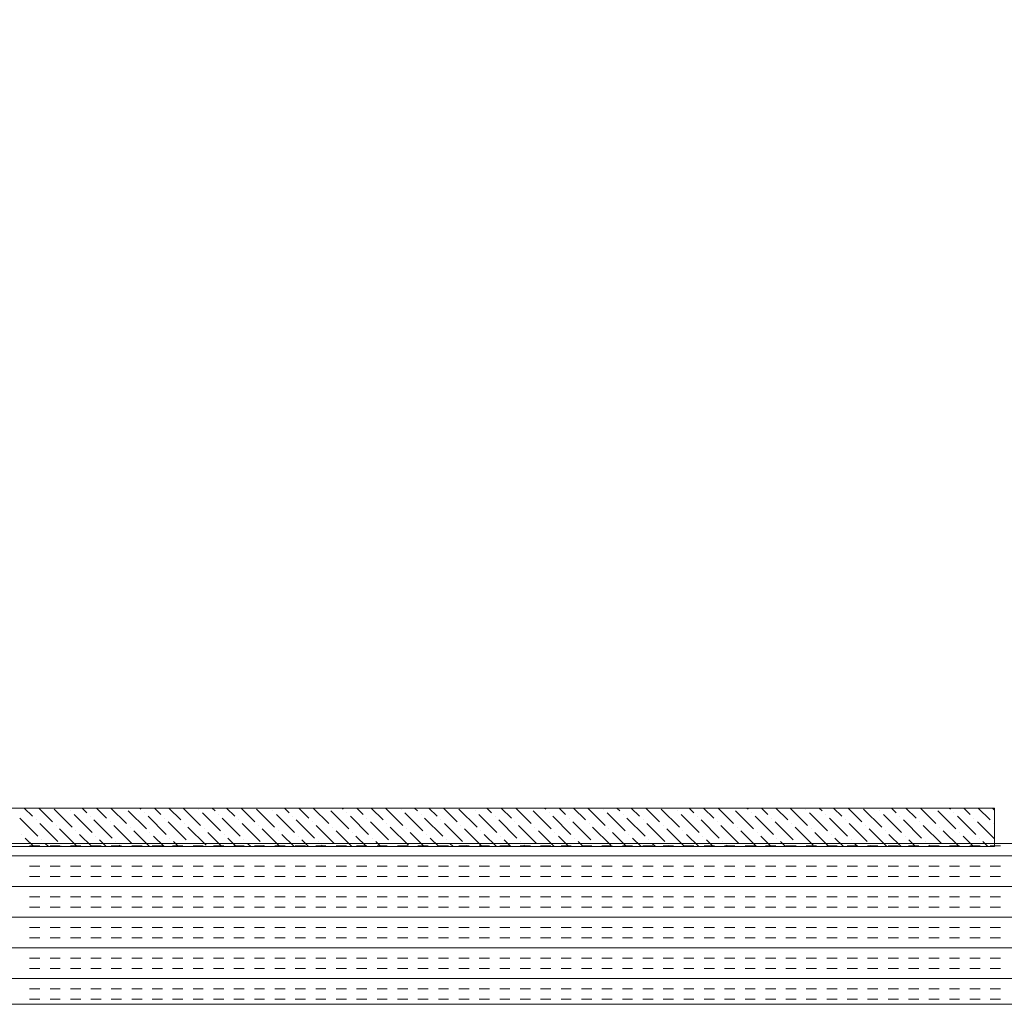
# Model space of a CAD drawing. Extents: x 3940905 to 4145695, y 925352 to 1109797.
# Tile 595 of 656: x 4013554 to 4013860, y 1099984 to 1100290. Entities that reach past the tile are written whole.
import ezdxf

# ---------------------------------------------------------------- set-up
doc = ezdxf.new("R2010")
doc.units = 0
doc.header["$LTSCALE"] = 750
doc.header["$MEASUREMENT"] = 0
doc.layers.add('CKD Equipments', color=252, linetype='CONTINUOUS', lineweight=0)

msp = doc.modelspace()

# ---------------------------------------------------------------- linework, layer by layer
at = {"layer": 'CKD Equipments'}
for p, q in [((4013288.36, 1100044.64), (4013857.36, 1100044.64)), ((4013857.36, 1100044.64), (4013857.36, 1100032.64)), ((4013873.36, 1100033.64), (4013273.36, 1100033.64)), ((4013857.36, 1100032.64), (4013288.36, 1100032.64)), ((4013273.36, 1099983.64), (4013873.36, 1099983.64))]:
    msp.add_line(p, q, dxfattribs=at)
at = {"layer": 'CKD Equipments', "color": 55, "linetype": 'Continuous'}
for p, q in [((4013555.9, 1100044.64), (4013558.49, 1100042.06)), ((4013560.39, 1100044.64), (4013564.66, 1100040.37)), ((4013565.22, 1100044.3), (4013570.83, 1100038.69)), ((4013570.27, 1100043.74), (4013570.27, 1100043.74)), ((4013571.4, 1100042.62), (4013577.01, 1100037)), ((4013573.86, 1100044.64), (4013575.32, 1100043.18)), ((4013578.35, 1100044.64), (4013581.5, 1100041.49)), ((4013582.85, 1100044.64), (4013587.67, 1100039.81)), ((4013588.23, 1100043.74), (4013593.85, 1100038.13)), ((4013591.83, 1100044.64), (4013592.16, 1100044.3)), ((4013593.29, 1100043.18), (4013593.29, 1100043.18)), ((4013596.32, 1100044.64), (4013598.34, 1100042.62)), ((4013600.81, 1100044.64), (4013604.51, 1100040.93)), ((4013605.3, 1100044.64), (4013610.68, 1100039.25)), ((4013610.12, 1100044.3), (4013610.12, 1100044.3)), ((4013611.25, 1100043.18), (4013616.86, 1100037.57)), ((4013614.28, 1100044.64), (4013615.17, 1100043.74)), ((4013616.3, 1100042.62), (4013616.3, 1100042.62)), ((4013618.77, 1100044.64), (4013621.35, 1100042.06)), ((4013623.26, 1100044.64), (4013627.52, 1100040.37)), ((4013628.08, 1100044.3), (4013633.7, 1100038.69)), ((4013633.14, 1100043.74), (4013633.14, 1100043.74)), ((4013634.26, 1100042.62), (4013639.87, 1100037)), ((4013636.73, 1100044.64), (4013638.19, 1100043.18)), ((4013641.22, 1100044.64), (4013644.36, 1100041.49)), ((4013645.71, 1100044.64), (4013650.53, 1100039.81)), ((4013651.1, 1100043.74), (4013656.71, 1100038.13)), ((4013654.69, 1100044.64), (4013655.02, 1100044.3)), ((4013656.15, 1100043.18), (4013656.15, 1100043.18)), ((4013659.18, 1100044.64), (4013661.2, 1100042.62)), ((4013663.67, 1100044.64), (4013667.37, 1100040.93)), ((4013668.16, 1100044.64), (4013673.55, 1100039.25)), ((4013672.99, 1100044.3), (4013672.99, 1100044.3)), ((4013674.11, 1100043.18), (4013679.72, 1100037.57)), ((4013677.14, 1100044.64), (4013678.04, 1100043.74)), ((4013679.16, 1100042.62), (4013679.16, 1100042.62)), ((4013681.63, 1100044.64), (4013684.21, 1100042.06)), ((4013686.12, 1100044.64), (4013690.38, 1100040.37)), ((4013690.95, 1100044.3), (4013696.56, 1100038.69)), ((4013696, 1100043.74), (4013696, 1100043.74)), ((4013697.12, 1100042.62), (4013702.73, 1100037)), ((4013699.59, 1100044.64), (4013701.05, 1100043.18)), ((4013704.08, 1100044.64), (4013707.22, 1100041.49)), ((4013708.57, 1100044.64), (4013713.4, 1100039.81)), ((4013713.96, 1100043.74), (4013719.57, 1100038.13)), ((4013717.55, 1100044.64), (4013717.89, 1100044.3)), ((4013719.01, 1100043.18), (4013719.01, 1100043.18)), ((4013722.04, 1100044.64), (4013724.06, 1100042.62)), ((4013726.53, 1100044.64), (4013730.23, 1100040.93)), ((4013731.02, 1100044.64), (4013736.41, 1100039.25)), ((4013735.85, 1100044.3), (4013735.85, 1100044.3)), ((4013736.97, 1100043.18), (4013742.58, 1100037.57)), ((4013740, 1100044.64), (4013740.9, 1100043.74)), ((4013742.02, 1100042.62), (4013742.02, 1100042.62)), ((4013744.49, 1100044.64), (4013747.07, 1100042.06)), ((4013748.98, 1100044.64), (4013753.25, 1100040.37)), ((4013753.81, 1100044.3), (4013759.42, 1100038.69)), ((4013758.86, 1100043.74), (4013758.86, 1100043.74)), ((4013759.98, 1100042.62), (4013765.59, 1100037)), ((4013762.45, 1100044.64), (4013763.91, 1100043.18)), ((4013766.94, 1100044.64), (4013770.08, 1100041.49)), ((4013771.43, 1100044.64), (4013776.26, 1100039.81)), ((4013776.82, 1100043.74), (4013782.43, 1100038.13)), ((4013780.41, 1100044.64), (4013780.75, 1100044.3)), ((4013781.87, 1100043.18), (4013781.87, 1100043.18)), ((4013784.9, 1100044.64), (4013786.92, 1100042.62)), ((4013789.39, 1100044.64), (4013793.1, 1100040.93)), ((4013793.88, 1100044.64), (4013799.27, 1100039.25)), ((4013798.71, 1100044.3), (4013798.71, 1100044.3)), ((4013799.83, 1100043.18), (4013805.44, 1100037.57)), ((4013802.86, 1100044.64), (4013803.76, 1100043.74)), ((4013804.88, 1100042.62), (4013804.88, 1100042.62)), ((4013807.35, 1100044.64), (4013809.93, 1100042.06)), ((4013811.84, 1100044.64), (4013816.11, 1100040.37)), ((4013816.67, 1100044.3), (4013822.28, 1100038.69)), ((4013821.72, 1100043.74), (4013821.72, 1100043.74)), ((4013822.84, 1100042.62), (4013828.46, 1100037)), ((4013825.31, 1100044.64), (4013826.77, 1100043.18)), ((4013829.8, 1100044.64), (4013832.95, 1100041.49)), ((4013834.29, 1100044.64), (4013839.12, 1100039.81)), ((4013839.68, 1100043.74), (4013845.29, 1100038.13)), ((4013843.27, 1100044.64), (4013843.61, 1100044.3)), ((4013844.73, 1100043.18), (4013844.73, 1100043.18)), ((4013847.76, 1100044.64), (4013849.78, 1100042.62)), ((4013852.25, 1100044.64), (4013855.96, 1100040.93)), ((4013856.74, 1100044.64), (4013857.36, 1100044.02)), ((4013554.56, 1100041.49), (4013560.17, 1100035.88)), ((4013559.61, 1100040.93), (4013559.61, 1100040.93)), ((4013560.73, 1100039.81), (4013566.34, 1100034.2)), ((4013576.45, 1100042.06), (4013576.45, 1100042.06)), ((4013577.57, 1100040.93), (4013583.18, 1100035.32)), ((4013582.62, 1100040.37), (4013582.62, 1100040.37)), ((4013594.41, 1100042.06), (4013600.02, 1100036.44)), ((4013599.46, 1100041.49), (4013599.46, 1100041.49)), ((4013600.58, 1100040.37), (4013606.19, 1100034.76)), ((4013605.63, 1100039.81), (4013605.63, 1100039.81)), ((4013617.42, 1100041.49), (4013623.03, 1100035.88)), ((4013622.47, 1100040.93), (4013622.47, 1100040.93)), ((4013623.59, 1100039.81), (4013629.21, 1100034.2)), ((4013639.31, 1100042.06), (4013639.31, 1100042.06)), ((4013640.43, 1100040.93), (4013646.04, 1100035.32)), ((4013645.48, 1100040.37), (4013645.48, 1100040.37)), ((4013657.27, 1100042.06), (4013662.88, 1100036.44)), ((4013662.32, 1100041.49), (4013662.32, 1100041.49)), ((4013663.44, 1100040.37), (4013669.06, 1100034.76)), ((4013668.5, 1100039.81), (4013668.5, 1100039.81)), ((4013680.28, 1100041.49), (4013685.89, 1100035.88)), ((4013685.33, 1100040.93), (4013685.33, 1100040.93)), ((4013686.46, 1100039.81), (4013692.07, 1100034.2)), ((4013702.17, 1100042.06), (4013702.17, 1100042.06)), ((4013703.29, 1100040.93), (4013708.91, 1100035.32)), ((4013708.35, 1100040.37), (4013708.35, 1100040.37)), ((4013720.13, 1100042.06), (4013725.74, 1100036.44)), ((4013725.18, 1100041.49), (4013725.18, 1100041.49)), ((4013726.31, 1100040.37), (4013731.92, 1100034.76)), ((4013731.36, 1100039.81), (4013731.36, 1100039.81)), ((4013743.14, 1100041.49), (4013748.76, 1100035.88)), ((4013748.19, 1100040.93), (4013748.19, 1100040.93)), ((4013749.32, 1100039.81), (4013754.93, 1100034.2)), ((4013765.03, 1100042.06), (4013765.03, 1100042.06)), ((4013766.16, 1100040.93), (4013771.77, 1100035.32)), ((4013771.21, 1100040.37), (4013771.21, 1100040.37)), ((4013782.99, 1100042.06), (4013788.61, 1100036.44)), ((4013788.04, 1100041.49), (4013788.04, 1100041.49)), ((4013789.17, 1100040.37), (4013794.78, 1100034.76)), ((4013794.22, 1100039.81), (4013794.22, 1100039.81)), ((4013806.01, 1100041.49), (4013811.62, 1100035.88)), ((4013811.06, 1100040.93), (4013811.06, 1100040.93)), ((4013812.18, 1100039.81), (4013817.79, 1100034.2)), ((4013827.89, 1100042.06), (4013827.89, 1100042.06)), ((4013829.02, 1100040.93), (4013834.63, 1100035.32)), ((4013834.07, 1100040.37), (4013834.07, 1100040.37)), ((4013845.86, 1100042.06), (4013851.47, 1100036.44)), ((4013850.91, 1100041.49), (4013850.91, 1100041.49)), ((4013852.03, 1100040.37), (4013857.36, 1100035.04)), ((4013857.08, 1100039.81), (4013857.08, 1100039.81)), ((4013555.12, 1100036.44), (4013555.12, 1100036.44)), ((4013565.78, 1100039.25), (4013565.78, 1100039.25)), ((4013566.91, 1100038.13), (4013572.39, 1100032.64)), ((4013571.96, 1100037.57), (4013571.96, 1100037.57)), ((4013573.08, 1100036.44), (4013576.88, 1100032.64)), ((4013583.74, 1100039.25), (4013589.36, 1100033.64)), ((4013588.8, 1100038.69), (4013588.8, 1100038.69)), ((4013589.92, 1100037.57), (4013594.85, 1100032.64)), ((4013594.97, 1100037), (4013594.97, 1100037)), ((4013606.76, 1100038.69), (4013612.37, 1100033.08)), ((4013611.81, 1100038.13), (4013611.81, 1100038.13)), ((4013612.93, 1100037), (4013617.3, 1100032.64)), ((4013617.98, 1100036.44), (4013617.98, 1100036.44)), ((4013628.65, 1100039.25), (4013628.65, 1100039.25)), ((4013629.77, 1100038.13), (4013635.26, 1100032.64)), ((4013634.82, 1100037.57), (4013634.82, 1100037.57)), ((4013635.94, 1100036.44), (4013639.75, 1100032.64)), ((4013646.61, 1100039.25), (4013652.22, 1100033.64)), ((4013651.66, 1100038.69), (4013651.66, 1100038.69)), ((4013652.78, 1100037.57), (4013657.71, 1100032.64)), ((4013657.83, 1100037), (4013657.83, 1100037)), ((4013669.62, 1100038.69), (4013675.23, 1100033.08)), ((4013674.67, 1100038.13), (4013674.67, 1100038.13)), ((4013675.79, 1100037), (4013680.16, 1100032.64)), ((4013680.84, 1100036.44), (4013680.84, 1100036.44)), ((4013691.51, 1100039.25), (4013691.51, 1100039.25)), ((4013692.63, 1100038.13), (4013698.12, 1100032.64)), ((4013697.68, 1100037.57), (4013697.68, 1100037.57)), ((4013698.8, 1100036.44), (4013702.61, 1100032.64)), ((4013709.47, 1100039.25), (4013715.08, 1100033.64)), ((4013714.52, 1100038.69), (4013714.52, 1100038.69)), ((4013715.64, 1100037.57), (4013720.57, 1100032.64)), ((4013720.69, 1100037), (4013720.69, 1100037)), ((4013732.48, 1100038.69), (4013738.09, 1100033.08)), ((4013737.53, 1100038.13), (4013737.53, 1100038.13)), ((4013738.65, 1100037), (4013743.02, 1100032.64)), ((4013743.7, 1100036.44), (4013743.7, 1100036.44)), ((4013754.37, 1100039.25), (4013754.37, 1100039.25)), ((4013755.49, 1100038.13), (4013760.98, 1100032.64)), ((4013760.54, 1100037.57), (4013760.54, 1100037.57)), ((4013761.67, 1100036.44), (4013765.47, 1100032.64)), ((4013772.33, 1100039.25), (4013777.94, 1100033.64)), ((4013777.38, 1100038.69), (4013777.38, 1100038.69)), ((4013778.5, 1100037.57), (4013783.43, 1100032.64)), ((4013783.55, 1100037), (4013783.55, 1100037)), ((4013795.34, 1100038.69), (4013800.95, 1100033.08)), ((4013800.39, 1100038.13), (4013800.39, 1100038.13)), ((4013801.52, 1100037), (4013805.88, 1100032.64)), ((4013806.57, 1100036.44), (4013806.57, 1100036.44)), ((4013817.23, 1100039.25), (4013817.23, 1100039.25)), ((4013818.35, 1100038.13), (4013823.84, 1100032.64)), ((4013823.4, 1100037.57), (4013823.4, 1100037.57)), ((4013824.53, 1100036.44), (4013828.33, 1100032.64)), ((4013835.19, 1100039.25), (4013840.8, 1100033.64)), ((4013840.24, 1100038.69), (4013840.24, 1100038.69)), ((4013841.37, 1100037.57), (4013846.29, 1100032.64)), ((4013846.42, 1100037), (4013846.42, 1100037)), ((4013556.24, 1100035.32), (4013558.92, 1100032.64)), ((4013561.29, 1100034.76), (4013561.29, 1100034.76)), ((4013562.42, 1100033.64), (4013563.41, 1100032.64)), ((4013578.13, 1100035.88), (4013578.13, 1100035.88)), ((4013579.25, 1100034.76), (4013581.37, 1100032.64)), ((4013584.31, 1100034.2), (4013584.31, 1100034.2)), ((4013596.09, 1100035.88), (4013599.34, 1100032.64)), ((4013601.14, 1100035.32), (4013601.14, 1100035.32)), ((4013602.27, 1100034.2), (4013603.83, 1100032.64)), ((4013607.32, 1100033.64), (4013607.32, 1100033.64)), ((4013619.1, 1100035.32), (4013621.79, 1100032.64)), ((4013624.16, 1100034.76), (4013624.16, 1100034.76)), ((4013625.28, 1100033.64), (4013626.28, 1100032.64)), ((4013640.99, 1100035.88), (4013640.99, 1100035.88)), ((4013642.12, 1100034.76), (4013644.24, 1100032.64)), ((4013647.17, 1100034.2), (4013647.17, 1100034.2)), ((4013658.95, 1100035.88), (4013662.2, 1100032.64)), ((4013664.01, 1100035.32), (4013664.01, 1100035.32)), ((4013665.13, 1100034.2), (4013666.69, 1100032.64)), ((4013670.18, 1100033.64), (4013670.18, 1100033.64)), ((4013681.97, 1100035.32), (4013684.65, 1100032.64)), ((4013687.02, 1100034.76), (4013687.02, 1100034.76)), ((4013688.14, 1100033.64), (4013689.14, 1100032.64)), ((4013703.85, 1100035.88), (4013703.85, 1100035.88)), ((4013704.98, 1100034.76), (4013707.1, 1100032.64)), ((4013710.03, 1100034.2), (4013710.03, 1100034.2)), ((4013721.82, 1100035.88), (4013725.06, 1100032.64)), ((4013726.87, 1100035.32), (4013726.87, 1100035.32)), ((4013727.99, 1100034.2), (4013729.55, 1100032.64)), ((4013733.04, 1100033.64), (4013733.04, 1100033.64)), ((4013744.83, 1100035.32), (4013747.51, 1100032.64)), ((4013749.88, 1100034.76), (4013749.88, 1100034.76)), ((4013751, 1100033.64), (4013752, 1100032.64)), ((4013766.72, 1100035.88), (4013766.72, 1100035.88)), ((4013767.84, 1100034.76), (4013769.96, 1100032.64)), ((4013772.89, 1100034.2), (4013772.89, 1100034.2)), ((4013784.68, 1100035.88), (4013787.92, 1100032.64)), ((4013789.73, 1100035.32), (4013789.73, 1100035.32)), ((4013790.85, 1100034.2), (4013792.41, 1100032.64)), ((4013795.9, 1100033.64), (4013795.9, 1100033.64)), ((4013807.69, 1100035.32), (4013810.37, 1100032.64)), ((4013812.74, 1100034.76), (4013812.74, 1100034.76)), ((4013813.86, 1100033.64), (4013814.86, 1100032.64)), ((4013829.58, 1100035.88), (4013829.58, 1100035.88)), ((4013830.7, 1100034.76), (4013832.82, 1100032.64)), ((4013835.75, 1100034.2), (4013835.75, 1100034.2)), ((4013847.54, 1100035.88), (4013850.78, 1100032.64)), ((4013852.59, 1100035.32), (4013852.59, 1100035.32)), ((4013853.71, 1100034.2), (4013855.27, 1100032.64)), ((4013567.47, 1100033.08), (4013567.47, 1100033.08)), ((4013585.43, 1100033.08), (4013585.86, 1100032.64)), ((4013630.33, 1100033.08), (4013630.33, 1100033.08)), ((4013648.29, 1100033.08), (4013648.73, 1100032.64)), ((4013693.19, 1100033.08), (4013693.19, 1100033.08)), ((4013711.15, 1100033.08), (4013711.59, 1100032.64)), ((4013756.05, 1100033.08), (4013756.05, 1100033.08)), ((4013774.01, 1100033.08), (4013774.45, 1100032.64)), ((4013818.91, 1100033.08), (4013818.91, 1100033.08)), ((4013836.87, 1100033.08), (4013837.31, 1100032.64))]:
    msp.add_line(p, q, dxfattribs=at)
at = {"layer": 'CKD Equipments', "color": 4, "linetype": 'Continuous'}
for p, q in [((4013560.74, 1100032.91), (4013557.56, 1100032.91)), ((4013567.09, 1100032.91), (4013563.91, 1100032.91)), ((4013573.44, 1100032.91), (4013570.26, 1100032.91)), ((4013579.79, 1100032.91), (4013576.61, 1100032.91)), ((4013586.14, 1100032.91), (4013582.96, 1100032.91)), ((4013592.49, 1100032.91), (4013589.31, 1100032.91)), ((4013598.84, 1100032.91), (4013595.66, 1100032.91)), ((4013605.19, 1100032.91), (4013602.01, 1100032.91)), ((4013611.54, 1100032.91), (4013608.36, 1100032.91)), ((4013617.89, 1100032.91), (4013614.71, 1100032.91)), ((4013624.24, 1100032.91), (4013621.06, 1100032.91)), ((4013630.59, 1100032.91), (4013627.41, 1100032.91)), ((4013636.94, 1100032.91), (4013633.76, 1100032.91)), ((4013643.29, 1100032.91), (4013640.11, 1100032.91)), ((4013649.64, 1100032.91), (4013646.46, 1100032.91)), ((4013655.99, 1100032.91), (4013652.81, 1100032.91)), ((4013662.34, 1100032.91), (4013659.16, 1100032.91)), ((4013668.69, 1100032.91), (4013665.51, 1100032.91)), ((4013675.04, 1100032.91), (4013671.86, 1100032.91)), ((4013681.39, 1100032.91), (4013678.21, 1100032.91)), ((4013687.74, 1100032.91), (4013684.56, 1100032.91)), ((4013694.09, 1100032.91), (4013690.91, 1100032.91)), ((4013700.44, 1100032.91), (4013697.26, 1100032.91)), ((4013706.79, 1100032.91), (4013703.61, 1100032.91)), ((4013713.14, 1100032.91), (4013709.96, 1100032.91)), ((4013719.49, 1100032.91), (4013716.31, 1100032.91)), ((4013725.84, 1100032.91), (4013722.66, 1100032.91)), ((4013732.19, 1100032.91), (4013729.01, 1100032.91)), ((4013738.54, 1100032.91), (4013735.36, 1100032.91)), ((4013744.89, 1100032.91), (4013741.71, 1100032.91)), ((4013751.24, 1100032.91), (4013748.06, 1100032.91)), ((4013757.59, 1100032.91), (4013754.41, 1100032.91)), ((4013763.94, 1100032.91), (4013760.76, 1100032.91)), ((4013770.29, 1100032.91), (4013767.11, 1100032.91)), ((4013776.64, 1100032.91), (4013773.46, 1100032.91)), ((4013782.99, 1100032.91), (4013779.81, 1100032.91)), ((4013789.34, 1100032.91), (4013786.16, 1100032.91)), ((4013795.69, 1100032.91), (4013792.51, 1100032.91)), ((4013802.04, 1100032.91), (4013798.86, 1100032.91)), ((4013808.39, 1100032.91), (4013805.21, 1100032.91)), ((4013814.74, 1100032.91), (4013811.56, 1100032.91)), ((4013821.09, 1100032.91), (4013817.91, 1100032.91)), ((4013827.44, 1100032.91), (4013824.26, 1100032.91)), ((4013833.79, 1100032.91), (4013830.61, 1100032.91)), ((4013840.14, 1100032.91), (4013836.96, 1100032.91)), ((4013846.49, 1100032.91), (4013843.31, 1100032.91)), ((4013852.84, 1100032.91), (4013849.66, 1100032.91)), ((4013859.19, 1100032.91), (4013856.01, 1100032.91)), ((4013873.36, 1100029.73), (4013273.36, 1100029.73)), ((4013560.74, 1100026.56), (4013557.56, 1100026.56)), ((4013567.09, 1100026.56), (4013563.91, 1100026.56)), ((4013573.44, 1100026.56), (4013570.26, 1100026.56)), ((4013579.79, 1100026.56), (4013576.61, 1100026.56)), ((4013586.14, 1100026.56), (4013582.96, 1100026.56)), ((4013592.49, 1100026.56), (4013589.31, 1100026.56)), ((4013598.84, 1100026.56), (4013595.66, 1100026.56)), ((4013605.19, 1100026.56), (4013602.01, 1100026.56)), ((4013611.54, 1100026.56), (4013608.36, 1100026.56)), ((4013617.89, 1100026.56), (4013614.71, 1100026.56)), ((4013624.24, 1100026.56), (4013621.06, 1100026.56)), ((4013630.59, 1100026.56), (4013627.41, 1100026.56)), ((4013636.94, 1100026.56), (4013633.76, 1100026.56)), ((4013643.29, 1100026.56), (4013640.11, 1100026.56)), ((4013649.64, 1100026.56), (4013646.46, 1100026.56)), ((4013655.99, 1100026.56), (4013652.81, 1100026.56)), ((4013662.34, 1100026.56), (4013659.16, 1100026.56)), ((4013668.69, 1100026.56), (4013665.51, 1100026.56)), ((4013675.04, 1100026.56), (4013671.86, 1100026.56)), ((4013681.39, 1100026.56), (4013678.21, 1100026.56)), ((4013687.74, 1100026.56), (4013684.56, 1100026.56)), ((4013694.09, 1100026.56), (4013690.91, 1100026.56)), ((4013700.44, 1100026.56), (4013697.26, 1100026.56)), ((4013706.79, 1100026.56), (4013703.61, 1100026.56)), ((4013713.14, 1100026.56), (4013709.96, 1100026.56)), ((4013719.49, 1100026.56), (4013716.31, 1100026.56)), ((4013725.84, 1100026.56), (4013722.66, 1100026.56)), ((4013732.19, 1100026.56), (4013729.01, 1100026.56)), ((4013738.54, 1100026.56), (4013735.36, 1100026.56)), ((4013744.89, 1100026.56), (4013741.71, 1100026.56)), ((4013751.24, 1100026.56), (4013748.06, 1100026.56)), ((4013757.59, 1100026.56), (4013754.41, 1100026.56)), ((4013763.94, 1100026.56), (4013760.76, 1100026.56)), ((4013770.29, 1100026.56), (4013767.11, 1100026.56)), ((4013776.64, 1100026.56), (4013773.46, 1100026.56)), ((4013782.99, 1100026.56), (4013779.81, 1100026.56)), ((4013789.34, 1100026.56), (4013786.16, 1100026.56)), ((4013795.69, 1100026.56), (4013792.51, 1100026.56)), ((4013802.04, 1100026.56), (4013798.86, 1100026.56)), ((4013808.39, 1100026.56), (4013805.21, 1100026.56)), ((4013814.74, 1100026.56), (4013811.56, 1100026.56)), ((4013821.09, 1100026.56), (4013817.91, 1100026.56)), ((4013827.44, 1100026.56), (4013824.26, 1100026.56)), ((4013833.79, 1100026.56), (4013830.61, 1100026.56)), ((4013840.14, 1100026.56), (4013836.96, 1100026.56)), ((4013846.49, 1100026.56), (4013843.31, 1100026.56)), ((4013852.84, 1100026.56), (4013849.66, 1100026.56)), ((4013859.19, 1100026.56), (4013856.01, 1100026.56)), ((4013560.74, 1100023.38), (4013557.56, 1100023.38)), ((4013567.09, 1100023.38), (4013563.91, 1100023.38)), ((4013573.44, 1100023.38), (4013570.26, 1100023.38)), ((4013579.79, 1100023.38), (4013576.61, 1100023.38)), ((4013586.14, 1100023.38), (4013582.96, 1100023.38)), ((4013592.49, 1100023.38), (4013589.31, 1100023.38)), ((4013598.84, 1100023.38), (4013595.66, 1100023.38)), ((4013605.19, 1100023.38), (4013602.01, 1100023.38)), ((4013611.54, 1100023.38), (4013608.36, 1100023.38)), ((4013617.89, 1100023.38), (4013614.71, 1100023.38)), ((4013624.24, 1100023.38), (4013621.06, 1100023.38)), ((4013630.59, 1100023.38), (4013627.41, 1100023.38)), ((4013636.94, 1100023.38), (4013633.76, 1100023.38)), ((4013643.29, 1100023.38), (4013640.11, 1100023.38)), ((4013649.64, 1100023.38), (4013646.46, 1100023.38)), ((4013655.99, 1100023.38), (4013652.81, 1100023.38)), ((4013662.34, 1100023.38), (4013659.16, 1100023.38)), ((4013668.69, 1100023.38), (4013665.51, 1100023.38)), ((4013675.04, 1100023.38), (4013671.86, 1100023.38)), ((4013681.39, 1100023.38), (4013678.21, 1100023.38)), ((4013687.74, 1100023.38), (4013684.56, 1100023.38)), ((4013694.09, 1100023.38), (4013690.91, 1100023.38)), ((4013700.44, 1100023.38), (4013697.26, 1100023.38)), ((4013706.79, 1100023.38), (4013703.61, 1100023.38)), ((4013713.14, 1100023.38), (4013709.96, 1100023.38)), ((4013719.49, 1100023.38), (4013716.31, 1100023.38)), ((4013725.84, 1100023.38), (4013722.66, 1100023.38)), ((4013732.19, 1100023.38), (4013729.01, 1100023.38)), ((4013738.54, 1100023.38), (4013735.36, 1100023.38)), ((4013744.89, 1100023.38), (4013741.71, 1100023.38)), ((4013751.24, 1100023.38), (4013748.06, 1100023.38)), ((4013757.59, 1100023.38), (4013754.41, 1100023.38)), ((4013763.94, 1100023.38), (4013760.76, 1100023.38)), ((4013770.29, 1100023.38), (4013767.11, 1100023.38)), ((4013776.64, 1100023.38), (4013773.46, 1100023.38)), ((4013782.99, 1100023.38), (4013779.81, 1100023.38)), ((4013789.34, 1100023.38), (4013786.16, 1100023.38)), ((4013795.69, 1100023.38), (4013792.51, 1100023.38)), ((4013802.04, 1100023.38), (4013798.86, 1100023.38)), ((4013808.39, 1100023.38), (4013805.21, 1100023.38)), ((4013814.74, 1100023.38), (4013811.56, 1100023.38)), ((4013821.09, 1100023.38), (4013817.91, 1100023.38)), ((4013827.44, 1100023.38), (4013824.26, 1100023.38)), ((4013833.79, 1100023.38), (4013830.61, 1100023.38)), ((4013840.14, 1100023.38), (4013836.96, 1100023.38)), ((4013846.49, 1100023.38), (4013843.31, 1100023.38)), ((4013852.84, 1100023.38), (4013849.66, 1100023.38)), ((4013859.19, 1100023.38), (4013856.01, 1100023.38)), ((4013873.36, 1100020.21), (4013273.36, 1100020.21)), ((4013560.74, 1100017.03), (4013557.56, 1100017.03)), ((4013567.09, 1100017.03), (4013563.91, 1100017.03)), ((4013573.44, 1100017.03), (4013570.26, 1100017.03)), ((4013579.79, 1100017.03), (4013576.61, 1100017.03)), ((4013586.14, 1100017.03), (4013582.96, 1100017.03)), ((4013592.49, 1100017.03), (4013589.31, 1100017.03)), ((4013598.84, 1100017.03), (4013595.66, 1100017.03)), ((4013605.19, 1100017.03), (4013602.01, 1100017.03)), ((4013611.54, 1100017.03), (4013608.36, 1100017.03)), ((4013617.89, 1100017.03), (4013614.71, 1100017.03)), ((4013624.24, 1100017.03), (4013621.06, 1100017.03)), ((4013630.59, 1100017.03), (4013627.41, 1100017.03)), ((4013636.94, 1100017.03), (4013633.76, 1100017.03)), ((4013643.29, 1100017.03), (4013640.11, 1100017.03)), ((4013649.64, 1100017.03), (4013646.46, 1100017.03)), ((4013655.99, 1100017.03), (4013652.81, 1100017.03)), ((4013662.34, 1100017.03), (4013659.16, 1100017.03)), ((4013668.69, 1100017.03), (4013665.51, 1100017.03)), ((4013675.04, 1100017.03), (4013671.86, 1100017.03)), ((4013681.39, 1100017.03), (4013678.21, 1100017.03)), ((4013687.74, 1100017.03), (4013684.56, 1100017.03)), ((4013694.09, 1100017.03), (4013690.91, 1100017.03)), ((4013700.44, 1100017.03), (4013697.26, 1100017.03)), ((4013706.79, 1100017.03), (4013703.61, 1100017.03)), ((4013713.14, 1100017.03), (4013709.96, 1100017.03)), ((4013719.49, 1100017.03), (4013716.31, 1100017.03)), ((4013725.84, 1100017.03), (4013722.66, 1100017.03)), ((4013732.19, 1100017.03), (4013729.01, 1100017.03)), ((4013738.54, 1100017.03), (4013735.36, 1100017.03)), ((4013744.89, 1100017.03), (4013741.71, 1100017.03)), ((4013751.24, 1100017.03), (4013748.06, 1100017.03)), ((4013757.59, 1100017.03), (4013754.41, 1100017.03)), ((4013763.94, 1100017.03), (4013760.76, 1100017.03)), ((4013770.29, 1100017.03), (4013767.11, 1100017.03)), ((4013776.64, 1100017.03), (4013773.46, 1100017.03)), ((4013782.99, 1100017.03), (4013779.81, 1100017.03)), ((4013789.34, 1100017.03), (4013786.16, 1100017.03)), ((4013795.69, 1100017.03), (4013792.51, 1100017.03)), ((4013802.04, 1100017.03), (4013798.86, 1100017.03)), ((4013808.39, 1100017.03), (4013805.21, 1100017.03)), ((4013814.74, 1100017.03), (4013811.56, 1100017.03)), ((4013821.09, 1100017.03), (4013817.91, 1100017.03)), ((4013827.44, 1100017.03), (4013824.26, 1100017.03)), ((4013833.79, 1100017.03), (4013830.61, 1100017.03)), ((4013840.14, 1100017.03), (4013836.96, 1100017.03)), ((4013846.49, 1100017.03), (4013843.31, 1100017.03)), ((4013852.84, 1100017.03), (4013849.66, 1100017.03)), ((4013859.19, 1100017.03), (4013856.01, 1100017.03)), ((4013560.74, 1100013.86), (4013557.56, 1100013.86)), ((4013567.09, 1100013.86), (4013563.91, 1100013.86)), ((4013573.44, 1100013.86), (4013570.26, 1100013.86)), ((4013579.79, 1100013.86), (4013576.61, 1100013.86)), ((4013586.14, 1100013.86), (4013582.96, 1100013.86)), ((4013592.49, 1100013.86), (4013589.31, 1100013.86)), ((4013598.84, 1100013.86), (4013595.66, 1100013.86)), ((4013605.19, 1100013.86), (4013602.01, 1100013.86)), ((4013611.54, 1100013.86), (4013608.36, 1100013.86)), ((4013617.89, 1100013.86), (4013614.71, 1100013.86)), ((4013624.24, 1100013.86), (4013621.06, 1100013.86)), ((4013630.59, 1100013.86), (4013627.41, 1100013.86)), ((4013636.94, 1100013.86), (4013633.76, 1100013.86)), ((4013643.29, 1100013.86), (4013640.11, 1100013.86)), ((4013649.64, 1100013.86), (4013646.46, 1100013.86)), ((4013655.99, 1100013.86), (4013652.81, 1100013.86)), ((4013662.34, 1100013.86), (4013659.16, 1100013.86)), ((4013668.69, 1100013.86), (4013665.51, 1100013.86)), ((4013675.04, 1100013.86), (4013671.86, 1100013.86)), ((4013681.39, 1100013.86), (4013678.21, 1100013.86)), ((4013687.74, 1100013.86), (4013684.56, 1100013.86)), ((4013694.09, 1100013.86), (4013690.91, 1100013.86)), ((4013700.44, 1100013.86), (4013697.26, 1100013.86)), ((4013706.79, 1100013.86), (4013703.61, 1100013.86)), ((4013713.14, 1100013.86), (4013709.96, 1100013.86)), ((4013719.49, 1100013.86), (4013716.31, 1100013.86)), ((4013725.84, 1100013.86), (4013722.66, 1100013.86)), ((4013732.19, 1100013.86), (4013729.01, 1100013.86)), ((4013738.54, 1100013.86), (4013735.36, 1100013.86)), ((4013744.89, 1100013.86), (4013741.71, 1100013.86)), ((4013751.24, 1100013.86), (4013748.06, 1100013.86)), ((4013757.59, 1100013.86), (4013754.41, 1100013.86)), ((4013763.94, 1100013.86), (4013760.76, 1100013.86)), ((4013770.29, 1100013.86), (4013767.11, 1100013.86)), ((4013776.64, 1100013.86), (4013773.46, 1100013.86)), ((4013782.99, 1100013.86), (4013779.81, 1100013.86)), ((4013789.34, 1100013.86), (4013786.16, 1100013.86)), ((4013795.69, 1100013.86), (4013792.51, 1100013.86)), ((4013802.04, 1100013.86), (4013798.86, 1100013.86)), ((4013808.39, 1100013.86), (4013805.21, 1100013.86)), ((4013814.74, 1100013.86), (4013811.56, 1100013.86)), ((4013821.09, 1100013.86), (4013817.91, 1100013.86)), ((4013827.44, 1100013.86), (4013824.26, 1100013.86)), ((4013833.79, 1100013.86), (4013830.61, 1100013.86)), ((4013840.14, 1100013.86), (4013836.96, 1100013.86)), ((4013846.49, 1100013.86), (4013843.31, 1100013.86)), ((4013852.84, 1100013.86), (4013849.66, 1100013.86)), ((4013859.19, 1100013.86), (4013856.01, 1100013.86)), ((4013873.36, 1100010.68), (4013273.36, 1100010.68)), ((4013560.74, 1100007.51), (4013557.56, 1100007.51)), ((4013567.09, 1100007.51), (4013563.91, 1100007.51)), ((4013573.44, 1100007.51), (4013570.26, 1100007.51)), ((4013579.79, 1100007.51), (4013576.61, 1100007.51)), ((4013586.14, 1100007.51), (4013582.96, 1100007.51)), ((4013592.49, 1100007.51), (4013589.31, 1100007.51)), ((4013598.84, 1100007.51), (4013595.66, 1100007.51)), ((4013605.19, 1100007.51), (4013602.01, 1100007.51)), ((4013611.54, 1100007.51), (4013608.36, 1100007.51)), ((4013617.89, 1100007.51), (4013614.71, 1100007.51)), ((4013624.24, 1100007.51), (4013621.06, 1100007.51)), ((4013630.59, 1100007.51), (4013627.41, 1100007.51)), ((4013636.94, 1100007.51), (4013633.76, 1100007.51)), ((4013643.29, 1100007.51), (4013640.11, 1100007.51)), ((4013649.64, 1100007.51), (4013646.46, 1100007.51)), ((4013655.99, 1100007.51), (4013652.81, 1100007.51)), ((4013662.34, 1100007.51), (4013659.16, 1100007.51)), ((4013668.69, 1100007.51), (4013665.51, 1100007.51)), ((4013675.04, 1100007.51), (4013671.86, 1100007.51)), ((4013681.39, 1100007.51), (4013678.21, 1100007.51)), ((4013687.74, 1100007.51), (4013684.56, 1100007.51)), ((4013694.09, 1100007.51), (4013690.91, 1100007.51)), ((4013700.44, 1100007.51), (4013697.26, 1100007.51)), ((4013706.79, 1100007.51), (4013703.61, 1100007.51)), ((4013713.14, 1100007.51), (4013709.96, 1100007.51)), ((4013719.49, 1100007.51), (4013716.31, 1100007.51)), ((4013725.84, 1100007.51), (4013722.66, 1100007.51)), ((4013732.19, 1100007.51), (4013729.01, 1100007.51)), ((4013738.54, 1100007.51), (4013735.36, 1100007.51)), ((4013744.89, 1100007.51), (4013741.71, 1100007.51)), ((4013751.24, 1100007.51), (4013748.06, 1100007.51)), ((4013757.59, 1100007.51), (4013754.41, 1100007.51)), ((4013763.94, 1100007.51), (4013760.76, 1100007.51)), ((4013770.29, 1100007.51), (4013767.11, 1100007.51)), ((4013776.64, 1100007.51), (4013773.46, 1100007.51)), ((4013782.99, 1100007.51), (4013779.81, 1100007.51)), ((4013789.34, 1100007.51), (4013786.16, 1100007.51)), ((4013795.69, 1100007.51), (4013792.51, 1100007.51)), ((4013802.04, 1100007.51), (4013798.86, 1100007.51)), ((4013808.39, 1100007.51), (4013805.21, 1100007.51)), ((4013814.74, 1100007.51), (4013811.56, 1100007.51)), ((4013821.09, 1100007.51), (4013817.91, 1100007.51)), ((4013827.44, 1100007.51), (4013824.26, 1100007.51)), ((4013833.79, 1100007.51), (4013830.61, 1100007.51)), ((4013840.14, 1100007.51), (4013836.96, 1100007.51)), ((4013846.49, 1100007.51), (4013843.31, 1100007.51)), ((4013852.84, 1100007.51), (4013849.66, 1100007.51)), ((4013859.19, 1100007.51), (4013856.01, 1100007.51)), ((4013560.74, 1100004.33), (4013557.56, 1100004.33)), ((4013567.09, 1100004.33), (4013563.91, 1100004.33)), ((4013573.44, 1100004.33), (4013570.26, 1100004.33)), ((4013579.79, 1100004.33), (4013576.61, 1100004.33)), ((4013586.14, 1100004.33), (4013582.96, 1100004.33)), ((4013592.49, 1100004.33), (4013589.31, 1100004.33)), ((4013598.84, 1100004.33), (4013595.66, 1100004.33)), ((4013605.19, 1100004.33), (4013602.01, 1100004.33)), ((4013611.54, 1100004.33), (4013608.36, 1100004.33)), ((4013617.89, 1100004.33), (4013614.71, 1100004.33)), ((4013624.24, 1100004.33), (4013621.06, 1100004.33)), ((4013630.59, 1100004.33), (4013627.41, 1100004.33)), ((4013636.94, 1100004.33), (4013633.76, 1100004.33)), ((4013643.29, 1100004.33), (4013640.11, 1100004.33)), ((4013649.64, 1100004.33), (4013646.46, 1100004.33)), ((4013655.99, 1100004.33), (4013652.81, 1100004.33)), ((4013662.34, 1100004.33), (4013659.16, 1100004.33)), ((4013668.69, 1100004.33), (4013665.51, 1100004.33)), ((4013675.04, 1100004.33), (4013671.86, 1100004.33)), ((4013681.39, 1100004.33), (4013678.21, 1100004.33)), ((4013687.74, 1100004.33), (4013684.56, 1100004.33)), ((4013694.09, 1100004.33), (4013690.91, 1100004.33)), ((4013700.44, 1100004.33), (4013697.26, 1100004.33)), ((4013706.79, 1100004.33), (4013703.61, 1100004.33)), ((4013713.14, 1100004.33), (4013709.96, 1100004.33)), ((4013719.49, 1100004.33), (4013716.31, 1100004.33)), ((4013725.84, 1100004.33), (4013722.66, 1100004.33)), ((4013732.19, 1100004.33), (4013729.01, 1100004.33)), ((4013738.54, 1100004.33), (4013735.36, 1100004.33)), ((4013744.89, 1100004.33), (4013741.71, 1100004.33)), ((4013751.24, 1100004.33), (4013748.06, 1100004.33)), ((4013757.59, 1100004.33), (4013754.41, 1100004.33)), ((4013763.94, 1100004.33), (4013760.76, 1100004.33)), ((4013770.29, 1100004.33), (4013767.11, 1100004.33)), ((4013776.64, 1100004.33), (4013773.46, 1100004.33)), ((4013782.99, 1100004.33), (4013779.81, 1100004.33)), ((4013789.34, 1100004.33), (4013786.16, 1100004.33)), ((4013795.69, 1100004.33), (4013792.51, 1100004.33)), ((4013802.04, 1100004.33), (4013798.86, 1100004.33)), ((4013808.39, 1100004.33), (4013805.21, 1100004.33)), ((4013814.74, 1100004.33), (4013811.56, 1100004.33)), ((4013821.09, 1100004.33), (4013817.91, 1100004.33)), ((4013827.44, 1100004.33), (4013824.26, 1100004.33)), ((4013833.79, 1100004.33), (4013830.61, 1100004.33)), ((4013840.14, 1100004.33), (4013836.96, 1100004.33)), ((4013846.49, 1100004.33), (4013843.31, 1100004.33)), ((4013852.84, 1100004.33), (4013849.66, 1100004.33)), ((4013859.19, 1100004.33), (4013856.01, 1100004.33)), ((4013873.36, 1100001.16), (4013273.36, 1100001.16)), ((4013560.74, 1099997.98), (4013557.56, 1099997.98)), ((4013567.09, 1099997.98), (4013563.91, 1099997.98)), ((4013573.44, 1099997.98), (4013570.26, 1099997.98)), ((4013579.79, 1099997.98), (4013576.61, 1099997.98)), ((4013586.14, 1099997.98), (4013582.96, 1099997.98)), ((4013592.49, 1099997.98), (4013589.31, 1099997.98)), ((4013598.84, 1099997.98), (4013595.66, 1099997.98)), ((4013605.19, 1099997.98), (4013602.01, 1099997.98)), ((4013611.54, 1099997.98), (4013608.36, 1099997.98)), ((4013617.89, 1099997.98), (4013614.71, 1099997.98)), ((4013624.24, 1099997.98), (4013621.06, 1099997.98)), ((4013630.59, 1099997.98), (4013627.41, 1099997.98)), ((4013636.94, 1099997.98), (4013633.76, 1099997.98)), ((4013643.29, 1099997.98), (4013640.11, 1099997.98)), ((4013649.64, 1099997.98), (4013646.46, 1099997.98)), ((4013655.99, 1099997.98), (4013652.81, 1099997.98)), ((4013662.34, 1099997.98), (4013659.16, 1099997.98)), ((4013668.69, 1099997.98), (4013665.51, 1099997.98)), ((4013675.04, 1099997.98), (4013671.86, 1099997.98)), ((4013681.39, 1099997.98), (4013678.21, 1099997.98)), ((4013687.74, 1099997.98), (4013684.56, 1099997.98)), ((4013694.09, 1099997.98), (4013690.91, 1099997.98)), ((4013700.44, 1099997.98), (4013697.26, 1099997.98)), ((4013706.79, 1099997.98), (4013703.61, 1099997.98)), ((4013713.14, 1099997.98), (4013709.96, 1099997.98)), ((4013719.49, 1099997.98), (4013716.31, 1099997.98)), ((4013725.84, 1099997.98), (4013722.66, 1099997.98)), ((4013732.19, 1099997.98), (4013729.01, 1099997.98)), ((4013738.54, 1099997.98), (4013735.36, 1099997.98)), ((4013744.89, 1099997.98), (4013741.71, 1099997.98)), ((4013751.24, 1099997.98), (4013748.06, 1099997.98)), ((4013757.59, 1099997.98), (4013754.41, 1099997.98)), ((4013763.94, 1099997.98), (4013760.76, 1099997.98)), ((4013770.29, 1099997.98), (4013767.11, 1099997.98)), ((4013776.64, 1099997.98), (4013773.46, 1099997.98)), ((4013782.99, 1099997.98), (4013779.81, 1099997.98)), ((4013789.34, 1099997.98), (4013786.16, 1099997.98)), ((4013795.69, 1099997.98), (4013792.51, 1099997.98)), ((4013802.04, 1099997.98), (4013798.86, 1099997.98)), ((4013808.39, 1099997.98), (4013805.21, 1099997.98)), ((4013814.74, 1099997.98), (4013811.56, 1099997.98)), ((4013821.09, 1099997.98), (4013817.91, 1099997.98)), ((4013827.44, 1099997.98), (4013824.26, 1099997.98)), ((4013833.79, 1099997.98), (4013830.61, 1099997.98)), ((4013840.14, 1099997.98), (4013836.96, 1099997.98)), ((4013846.49, 1099997.98), (4013843.31, 1099997.98)), ((4013852.84, 1099997.98), (4013849.66, 1099997.98)), ((4013859.19, 1099997.98), (4013856.01, 1099997.98)), ((4013560.74, 1099994.81), (4013557.56, 1099994.81)), ((4013567.09, 1099994.81), (4013563.91, 1099994.81)), ((4013573.44, 1099994.81), (4013570.26, 1099994.81)), ((4013579.79, 1099994.81), (4013576.61, 1099994.81)), ((4013586.14, 1099994.81), (4013582.96, 1099994.81)), ((4013592.49, 1099994.81), (4013589.31, 1099994.81)), ((4013598.84, 1099994.81), (4013595.66, 1099994.81)), ((4013605.19, 1099994.81), (4013602.01, 1099994.81)), ((4013611.54, 1099994.81), (4013608.36, 1099994.81)), ((4013617.89, 1099994.81), (4013614.71, 1099994.81)), ((4013624.24, 1099994.81), (4013621.06, 1099994.81)), ((4013630.59, 1099994.81), (4013627.41, 1099994.81)), ((4013636.94, 1099994.81), (4013633.76, 1099994.81)), ((4013643.29, 1099994.81), (4013640.11, 1099994.81)), ((4013649.64, 1099994.81), (4013646.46, 1099994.81)), ((4013655.99, 1099994.81), (4013652.81, 1099994.81)), ((4013662.34, 1099994.81), (4013659.16, 1099994.81)), ((4013668.69, 1099994.81), (4013665.51, 1099994.81)), ((4013675.04, 1099994.81), (4013671.86, 1099994.81)), ((4013681.39, 1099994.81), (4013678.21, 1099994.81)), ((4013687.74, 1099994.81), (4013684.56, 1099994.81)), ((4013694.09, 1099994.81), (4013690.91, 1099994.81)), ((4013700.44, 1099994.81), (4013697.26, 1099994.81)), ((4013706.79, 1099994.81), (4013703.61, 1099994.81)), ((4013713.14, 1099994.81), (4013709.96, 1099994.81)), ((4013719.49, 1099994.81), (4013716.31, 1099994.81)), ((4013725.84, 1099994.81), (4013722.66, 1099994.81)), ((4013732.19, 1099994.81), (4013729.01, 1099994.81)), ((4013738.54, 1099994.81), (4013735.36, 1099994.81)), ((4013744.89, 1099994.81), (4013741.71, 1099994.81)), ((4013751.24, 1099994.81), (4013748.06, 1099994.81)), ((4013757.59, 1099994.81), (4013754.41, 1099994.81)), ((4013763.94, 1099994.81), (4013760.76, 1099994.81)), ((4013770.29, 1099994.81), (4013767.11, 1099994.81)), ((4013776.64, 1099994.81), (4013773.46, 1099994.81)), ((4013782.99, 1099994.81), (4013779.81, 1099994.81)), ((4013789.34, 1099994.81), (4013786.16, 1099994.81)), ((4013795.69, 1099994.81), (4013792.51, 1099994.81)), ((4013802.04, 1099994.81), (4013798.86, 1099994.81)), ((4013808.39, 1099994.81), (4013805.21, 1099994.81)), ((4013814.74, 1099994.81), (4013811.56, 1099994.81)), ((4013821.09, 1099994.81), (4013817.91, 1099994.81)), ((4013827.44, 1099994.81), (4013824.26, 1099994.81)), ((4013833.79, 1099994.81), (4013830.61, 1099994.81)), ((4013840.14, 1099994.81), (4013836.96, 1099994.81)), ((4013846.49, 1099994.81), (4013843.31, 1099994.81)), ((4013852.84, 1099994.81), (4013849.66, 1099994.81)), ((4013859.19, 1099994.81), (4013856.01, 1099994.81)), ((4013873.36, 1099991.63), (4013273.36, 1099991.63)), ((4013560.74, 1099988.46), (4013557.56, 1099988.46)), ((4013567.09, 1099988.46), (4013563.91, 1099988.46)), ((4013573.44, 1099988.46), (4013570.26, 1099988.46)), ((4013579.79, 1099988.46), (4013576.61, 1099988.46)), ((4013586.14, 1099988.46), (4013582.96, 1099988.46)), ((4013592.49, 1099988.46), (4013589.31, 1099988.46)), ((4013598.84, 1099988.46), (4013595.66, 1099988.46)), ((4013605.19, 1099988.46), (4013602.01, 1099988.46)), ((4013611.54, 1099988.46), (4013608.36, 1099988.46)), ((4013617.89, 1099988.46), (4013614.71, 1099988.46)), ((4013624.24, 1099988.46), (4013621.06, 1099988.46)), ((4013630.59, 1099988.46), (4013627.41, 1099988.46)), ((4013636.94, 1099988.46), (4013633.76, 1099988.46)), ((4013643.29, 1099988.46), (4013640.11, 1099988.46)), ((4013649.64, 1099988.46), (4013646.46, 1099988.46)), ((4013655.99, 1099988.46), (4013652.81, 1099988.46)), ((4013662.34, 1099988.46), (4013659.16, 1099988.46)), ((4013668.69, 1099988.46), (4013665.51, 1099988.46)), ((4013675.04, 1099988.46), (4013671.86, 1099988.46)), ((4013681.39, 1099988.46), (4013678.21, 1099988.46)), ((4013687.74, 1099988.46), (4013684.56, 1099988.46)), ((4013694.09, 1099988.46), (4013690.91, 1099988.46)), ((4013700.44, 1099988.46), (4013697.26, 1099988.46)), ((4013706.79, 1099988.46), (4013703.61, 1099988.46)), ((4013713.14, 1099988.46), (4013709.96, 1099988.46)), ((4013719.49, 1099988.46), (4013716.31, 1099988.46)), ((4013725.84, 1099988.46), (4013722.66, 1099988.46)), ((4013732.19, 1099988.46), (4013729.01, 1099988.46)), ((4013738.54, 1099988.46), (4013735.36, 1099988.46)), ((4013744.89, 1099988.46), (4013741.71, 1099988.46)), ((4013751.24, 1099988.46), (4013748.06, 1099988.46)), ((4013757.59, 1099988.46), (4013754.41, 1099988.46)), ((4013763.94, 1099988.46), (4013760.76, 1099988.46)), ((4013770.29, 1099988.46), (4013767.11, 1099988.46)), ((4013776.64, 1099988.46), (4013773.46, 1099988.46)), ((4013782.99, 1099988.46), (4013779.81, 1099988.46)), ((4013789.34, 1099988.46), (4013786.16, 1099988.46)), ((4013795.69, 1099988.46), (4013792.51, 1099988.46)), ((4013802.04, 1099988.46), (4013798.86, 1099988.46)), ((4013808.39, 1099988.46), (4013805.21, 1099988.46)), ((4013814.74, 1099988.46), (4013811.56, 1099988.46)), ((4013821.09, 1099988.46), (4013817.91, 1099988.46)), ((4013827.44, 1099988.46), (4013824.26, 1099988.46)), ((4013833.79, 1099988.46), (4013830.61, 1099988.46)), ((4013840.14, 1099988.46), (4013836.96, 1099988.46)), ((4013846.49, 1099988.46), (4013843.31, 1099988.46)), ((4013852.84, 1099988.46), (4013849.66, 1099988.46)), ((4013859.19, 1099988.46), (4013856.01, 1099988.46)), ((4013560.74, 1099985.28), (4013557.56, 1099985.28)), ((4013567.09, 1099985.28), (4013563.91, 1099985.28)), ((4013573.44, 1099985.28), (4013570.26, 1099985.28)), ((4013579.79, 1099985.28), (4013576.61, 1099985.28)), ((4013586.14, 1099985.28), (4013582.96, 1099985.28)), ((4013592.49, 1099985.28), (4013589.31, 1099985.28)), ((4013598.84, 1099985.28), (4013595.66, 1099985.28)), ((4013605.19, 1099985.28), (4013602.01, 1099985.28)), ((4013611.54, 1099985.28), (4013608.36, 1099985.28)), ((4013617.89, 1099985.28), (4013614.71, 1099985.28)), ((4013624.24, 1099985.28), (4013621.06, 1099985.28)), ((4013630.59, 1099985.28), (4013627.41, 1099985.28)), ((4013636.94, 1099985.28), (4013633.76, 1099985.28)), ((4013643.29, 1099985.28), (4013640.11, 1099985.28)), ((4013649.64, 1099985.28), (4013646.46, 1099985.28)), ((4013655.99, 1099985.28), (4013652.81, 1099985.28)), ((4013662.34, 1099985.28), (4013659.16, 1099985.28)), ((4013668.69, 1099985.28), (4013665.51, 1099985.28)), ((4013675.04, 1099985.28), (4013671.86, 1099985.28)), ((4013681.39, 1099985.28), (4013678.21, 1099985.28)), ((4013687.74, 1099985.28), (4013684.56, 1099985.28)), ((4013694.09, 1099985.28), (4013690.91, 1099985.28)), ((4013700.44, 1099985.28), (4013697.26, 1099985.28)), ((4013706.79, 1099985.28), (4013703.61, 1099985.28)), ((4013713.14, 1099985.28), (4013709.96, 1099985.28)), ((4013719.49, 1099985.28), (4013716.31, 1099985.28)), ((4013725.84, 1099985.28), (4013722.66, 1099985.28)), ((4013732.19, 1099985.28), (4013729.01, 1099985.28)), ((4013738.54, 1099985.28), (4013735.36, 1099985.28)), ((4013744.89, 1099985.28), (4013741.71, 1099985.28)), ((4013751.24, 1099985.28), (4013748.06, 1099985.28)), ((4013757.59, 1099985.28), (4013754.41, 1099985.28)), ((4013763.94, 1099985.28), (4013760.76, 1099985.28)), ((4013770.29, 1099985.28), (4013767.11, 1099985.28)), ((4013776.64, 1099985.28), (4013773.46, 1099985.28)), ((4013782.99, 1099985.28), (4013779.81, 1099985.28)), ((4013789.34, 1099985.28), (4013786.16, 1099985.28)), ((4013795.69, 1099985.28), (4013792.51, 1099985.28)), ((4013802.04, 1099985.28), (4013798.86, 1099985.28)), ((4013808.39, 1099985.28), (4013805.21, 1099985.28)), ((4013814.74, 1099985.28), (4013811.56, 1099985.28)), ((4013821.09, 1099985.28), (4013817.91, 1099985.28)), ((4013827.44, 1099985.28), (4013824.26, 1099985.28)), ((4013833.79, 1099985.28), (4013830.61, 1099985.28)), ((4013840.14, 1099985.28), (4013836.96, 1099985.28)), ((4013846.49, 1099985.28), (4013843.31, 1099985.28)), ((4013852.84, 1099985.28), (4013849.66, 1099985.28)), ((4013859.19, 1099985.28), (4013856.01, 1099985.28))]:
    msp.add_line(p, q, dxfattribs=at)
at = {"layer": 'CKD Equipments'}
msp.add_arc((4013871.58, 1100011.59), 584.15, 91.10035, 176.75704, dxfattribs=at)

doc.saveas('drawing.dxf')
